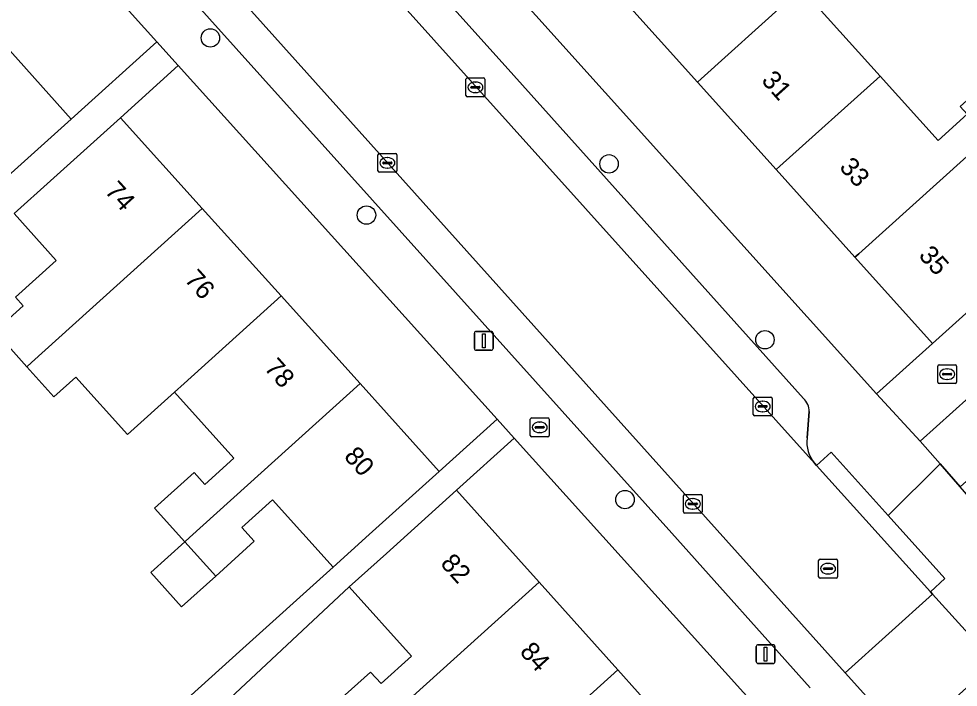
# Model space of a CAD drawing. Extents: x 158352 to 159489, y 383828 to 384603.
# Drawn here: x 159050.24 to 159100.08, y 384188.86 to 384224.3 of the extents above; entities that cross this region are included whole.
import ezdxf

# ---------------------------------------------------------------- set-up
doc = ezdxf.new("R2010")
doc.units = 0
for name, color, linetype in [('IMGEO_Boom', 7, 'Continuous'), ('IMGEO_Brandkraan', 7, 'Continuous'), ('IMGEO_Erf', 7, 'Continuous'), ('IMGEO_Kolk', 7, 'Continuous'), ('IMGEO_Lichtmast', 7, 'Continuous'), ('IMGEO_Pand', 7, 'Continuous'), ('IMGEO_Pand_nummerreeks', 7, 'Continuous'), ('IMGEO_Parkeervlak_open', 7, 'Continuous'), ('IMGEO_Rijbaan_lokaal_open', 7, 'Continuous'), ('IMGEO_Rioolput', 7, 'Continuous'), ('IMGEO_Voetpad_open', 7, 'Continuous')]:
    doc.layers.add(name, color=color, linetype=linetype)

msp = doc.modelspace()

# ---------------------------------------------------------------- linework, layer by layer
at = {"layer": 'IMGEO_Boom'}
for centre in [(159060.407, 384223.283), (159081.56, 384216.606), (159068.69, 384213.889), (159089.829, 384207.279), (159082.404, 384198.803)]:
    msp.add_circle(centre, 0.489, dxfattribs=at)
at = {"layer": 'IMGEO_Brandkraan'}
for p, q in [((159099.072, 384205.955), (159099.924, 384205.955)), ((159098.997, 384205.029), (159098.997, 384205.881)), ((159099.256, 384205.449), (159099.256, 384205.461)), ((159099.299, 384205.498), (159099.697, 384205.498)), ((159099.485, 384205.735), (159099.51, 384205.735)), ((159099.74, 384205.461), (159099.74, 384205.449)), ((159099.998, 384205.881), (159099.998, 384205.029)), ((159099.924, 384204.955), (159099.072, 384204.955)), ((159099.694, 384205.412), (159099.296, 384205.412)), ((159099.508, 384205.175), (159099.483, 384205.175)), ((159077.381, 384202.208), (159077.381, 384203.06)), ((159077.456, 384203.134), (159078.308, 384203.134)), ((159078.382, 384203.06), (159078.382, 384202.208)), ((159077.64, 384202.628), (159077.64, 384202.64)), ((159078.078, 384202.591), (159077.68, 384202.591)), ((159077.683, 384202.677), (159078.081, 384202.677)), ((159077.869, 384202.914), (159077.894, 384202.914)), ((159078.124, 384202.64), (159078.124, 384202.628)), ((159078.308, 384202.134), (159077.456, 384202.134)), ((159077.892, 384202.354), (159077.867, 384202.354))]:
    msp.add_line(p, q, dxfattribs=at)
for points in [[(159099.072, 384205.955), (159099.924, 384205.955)], [(159098.997, 384205.029), (159098.997, 384205.881)], [(159099.998, 384205.881), (159099.998, 384205.029)], [(159099.924, 384204.955), (159099.072, 384204.955)], [(159077.381, 384202.208), (159077.381, 384203.06)], [(159077.456, 384203.134), (159078.308, 384203.134)], [(159078.382, 384203.06), (159078.382, 384202.208)], [(159078.308, 384202.134), (159077.456, 384202.134)]]:
    msp.add_lwpolyline(points, dxfattribs=at)
for centre, radius, start, end in [((159099.074, 384205.879), 0.0765, 91.552, 178.448), ((159099.074, 384205.879), 0.0765, 91.552, 178.448), ((159099.922, 384205.879), 0.0765, 1.552, 88.448), ((159099.922, 384205.879), 0.0765, 1.552, 88.448), ((159099.296, 384205.458), 0.0403, 85.8775, 175.7526), ((159099.701, 384205.46), 0.0386, 1.7309, 96.639), ((159099.074, 384205.031), 0.0765, 181.552, 268.448), ((159099.074, 384205.031), 0.0765, 181.552, 268.448), ((159099.293, 384205.448), 0.0366, 178.938, 274.7102), ((159099.697, 384205.455), 0.043, 264.8664, 352.4533), ((159099.922, 384205.031), 0.0765, 271.552, 358.448), ((159099.922, 384205.031), 0.0765, 271.552, 358.448), ((159077.458, 384203.058), 0.0765, 91.552, 178.448), ((159077.458, 384203.058), 0.0765, 91.552, 178.448), ((159078.306, 384203.058), 0.0765, 1.552, 88.448), ((159078.306, 384203.058), 0.0765, 1.552, 88.448), ((159077.68, 384202.637), 0.0403, 85.8775, 175.7526), ((159077.677, 384202.627), 0.0366, 178.938, 274.7102), ((159078.081, 384202.634), 0.043, 264.8664, 352.4533), ((159078.085, 384202.639), 0.0386, 1.7309, 96.639), ((159077.458, 384202.21), 0.0765, 181.552, 268.448), ((159077.458, 384202.21), 0.0765, 181.552, 268.448), ((159078.306, 384202.21), 0.0765, 271.552, 358.448), ((159078.306, 384202.21), 0.0765, 271.552, 358.448)]:
    msp.add_arc(centre, radius, start, end, dxfattribs=at)
for centre, major_axis, ratio, start_param, end_param in [((159099.484, 384205.455), (-0.387, 0.002), 0.722429, 4.712389, 7.853982), ((159099.509, 384205.455), (-0.39, 0.002), 0.717154, 1.570796, 4.712389), ((159077.868, 384202.634), (-0.387, 0.002), 0.722429, 4.712389, 7.853982), ((159077.893, 384202.634), (-0.39, 0.002), 0.717154, 1.570796, 4.712389)]:
    msp.add_ellipse(centre, major_axis=major_axis, ratio=ratio, start_param=start_param, end_param=end_param, dxfattribs=at)
at = {"layer": 'IMGEO_Erf'}
for points in [[(159040.731, 384241.717), (159036.214, 384237.65), (159040.682, 384232.688), (159044.845, 384228.066), (159049.007, 384223.443), (159053.025, 384218.981), (159057.558, 384223.073)], [(159086.254, 384220.946), (159082.078, 384225.59), (159077.901, 384230.235), (159073.466, 384235.167), (159070.485, 384232.486), (159095.741, 384204.407), (159098.725, 384207.078), (159094.607, 384211.657), (159090.43, 384216.302)], [(159058.694, 384221.815), (159055.636, 384219.055), (159059.973, 384214.246), (159064.162, 384209.602), (159068.35, 384204.958), (159072.551, 384200.3), (159075.615, 384203.066)]]:
    msp.add_lwpolyline(points, close=True, dxfattribs=at)
for points in [[(159092.662, 384224.901), (159095.938, 384221.264), (159099.02, 384217.843), (159100.566, 384219.236)], [(159053.908, 384183.482), (159061.954, 384190.741), (159066.928, 384195.228), (159063.706, 384198.8), (159062.074, 384197.328), (159062.736, 384196.595), (159060.692, 384194.751), (159058.884, 384193.12), (159057.243, 384194.94), (159059.051, 384196.57), (159057.448, 384198.347), (159059.54, 384200.234), (159060.106, 384199.607), (159061.66, 384201.008), (159058.508, 384204.502), (159056.014, 384202.252), (159053.27, 384205.294), (159052.11, 384204.248), (159050.665, 384205.85), (159048.97, 384207.73), (159050.474, 384209.086), (159050.065, 384209.539), (159052.228, 384211.49), (159049.994, 384213.967)], [(159113.036, 384161.604), (159076.521, 384202.062), (159073.459, 384199.298), (159077.843, 384194.42), (159082.024, 384189.769), (159086.206, 384185.117)], [(159066.889, 384187.844), (159068.905, 384189.662), (159069.46, 384189.046), (159071.081, 384190.508), (159067.776, 384194.172), (159054.864, 384182.115)]]:
    msp.add_lwpolyline(points, dxfattribs=at)
at = {"layer": 'IMGEO_Kolk'}
for p, q in [((159073.969, 384220.236), (159073.969, 384221.088)), ((159074.044, 384221.162), (159074.896, 384221.162)), ((159074.457, 384220.942), (159074.482, 384220.942)), ((159074.97, 384221.088), (159074.97, 384220.236)), ((159074.228, 384220.656), (159074.228, 384220.668)), ((159074.666, 384220.619), (159074.268, 384220.619)), ((159074.271, 384220.705), (159074.669, 384220.705)), ((159074.712, 384220.668), (159074.712, 384220.656)), ((159074.896, 384220.162), (159074.044, 384220.162)), ((159074.48, 384220.382), (159074.455, 384220.382)), ((159069.299, 384216.231), (159069.299, 384217.083)), ((159069.374, 384217.157), (159070.226, 384217.157)), ((159069.787, 384216.937), (159069.812, 384216.937)), ((159070.3, 384217.083), (159070.3, 384216.231)), ((159069.558, 384216.651), (159069.558, 384216.663)), ((159069.996, 384216.614), (159069.598, 384216.614)), ((159069.601, 384216.7), (159069.999, 384216.7)), ((159070.042, 384216.663), (159070.042, 384216.651)), ((159070.226, 384216.157), (159069.374, 384216.157)), ((159069.81, 384216.377), (159069.785, 384216.377)), ((159089.211, 384203.316), (159089.211, 384204.168)), ((159089.286, 384204.242), (159090.138, 384204.242)), ((159089.699, 384204.022), (159089.724, 384204.022)), ((159090.212, 384204.168), (159090.212, 384203.316)), ((159089.47, 384203.736), (159089.47, 384203.748)), ((159089.908, 384203.699), (159089.51, 384203.699)), ((159089.513, 384203.785), (159089.911, 384203.785)), ((159089.722, 384203.462), (159089.697, 384203.462)), ((159089.954, 384203.748), (159089.954, 384203.736)), ((159090.138, 384203.242), (159089.286, 384203.242)), ((159085.502, 384198.15), (159085.502, 384199.002)), ((159085.577, 384199.076), (159086.429, 384199.076)), ((159086.503, 384199.002), (159086.503, 384198.15)), ((159085.761, 384198.57), (159085.761, 384198.582)), ((159086.199, 384198.533), (159085.801, 384198.533)), ((159085.804, 384198.619), (159086.202, 384198.619)), ((159085.99, 384198.856), (159086.015, 384198.856)), ((159086.245, 384198.582), (159086.245, 384198.57)), ((159086.429, 384198.076), (159085.577, 384198.076)), ((159086.013, 384198.296), (159085.988, 384198.296))]:
    msp.add_line(p, q, dxfattribs=at)
for points in [[(159073.969, 384220.236), (159073.969, 384221.088)], [(159074.044, 384221.162), (159074.896, 384221.162)], [(159074.97, 384221.088), (159074.97, 384220.236)], [(159074.896, 384220.162), (159074.044, 384220.162)], [(159069.299, 384216.231), (159069.299, 384217.083)], [(159069.374, 384217.157), (159070.226, 384217.157)], [(159070.3, 384217.083), (159070.3, 384216.231)], [(159070.226, 384216.157), (159069.374, 384216.157)], [(159089.211, 384203.316), (159089.211, 384204.168)], [(159089.286, 384204.242), (159090.138, 384204.242)], [(159090.212, 384204.168), (159090.212, 384203.316)], [(159090.138, 384203.242), (159089.286, 384203.242)], [(159085.502, 384198.15), (159085.502, 384199.002)], [(159085.577, 384199.076), (159086.429, 384199.076)], [(159086.503, 384199.002), (159086.503, 384198.15)], [(159086.429, 384198.076), (159085.577, 384198.076)]]:
    msp.add_lwpolyline(points, dxfattribs=at)
for centre, radius, start, end in [((159074.046, 384221.086), 0.0765, 91.552, 178.448), ((159074.046, 384221.086), 0.0765, 91.552, 178.448), ((159074.894, 384221.086), 0.0765, 1.552, 88.448), ((159074.894, 384221.086), 0.0765, 1.552, 88.448), ((159074.268, 384220.665), 0.0403, 85.8775, 175.7526), ((159074.265, 384220.655), 0.0366, 178.938, 274.7102), ((159074.669, 384220.662), 0.043, 264.8664, 352.4533), ((159074.673, 384220.667), 0.0386, 1.7309, 96.639), ((159074.046, 384220.238), 0.0765, 181.552, 268.448), ((159074.046, 384220.238), 0.0765, 181.552, 268.448), ((159074.894, 384220.238), 0.0765, 271.552, 358.448), ((159074.894, 384220.238), 0.0765, 271.552, 358.448), ((159069.376, 384217.081), 0.0765, 91.552, 178.448), ((159069.376, 384217.081), 0.0765, 91.552, 178.448), ((159070.224, 384217.081), 0.0765, 1.552, 88.448), ((159070.224, 384217.081), 0.0765, 1.552, 88.448), ((159069.598, 384216.66), 0.0403, 85.8775, 175.7526), ((159069.595, 384216.65), 0.0366, 178.938, 274.7102), ((159069.999, 384216.657), 0.043, 264.8664, 352.4533), ((159070.003, 384216.662), 0.0386, 1.7309, 96.639), ((159069.376, 384216.233), 0.0765, 181.552, 268.448), ((159069.376, 384216.233), 0.0765, 181.552, 268.448), ((159070.224, 384216.233), 0.0765, 271.552, 358.448), ((159070.224, 384216.233), 0.0765, 271.552, 358.448), ((159089.288, 384204.166), 0.0765, 91.552, 178.448), ((159089.288, 384204.166), 0.0765, 91.552, 178.448), ((159090.136, 384204.166), 0.0765, 1.552, 88.448), ((159090.136, 384204.166), 0.0765, 1.552, 88.448), ((159089.51, 384203.745), 0.0403, 85.8775, 175.7526), ((159089.507, 384203.735), 0.0366, 178.938, 274.7102), ((159089.911, 384203.742), 0.043, 264.8664, 352.4533), ((159089.915, 384203.747), 0.0386, 1.7309, 96.639), ((159089.288, 384203.318), 0.0765, 181.552, 268.448), ((159089.288, 384203.318), 0.0765, 181.552, 268.448), ((159090.136, 384203.318), 0.0765, 271.552, 358.448), ((159090.136, 384203.318), 0.0765, 271.552, 358.448), ((159085.579, 384199), 0.0765, 91.552, 178.448), ((159085.579, 384199), 0.0765, 91.552, 178.448), ((159086.427, 384199), 0.0765, 1.552, 88.448), ((159086.427, 384199), 0.0765, 1.552, 88.448), ((159085.801, 384198.579), 0.0403, 85.8775, 175.7526), ((159085.798, 384198.569), 0.0366, 178.938, 274.7102), ((159086.202, 384198.576), 0.043, 264.8664, 352.4533), ((159086.206, 384198.581), 0.0386, 1.7309, 96.639), ((159085.579, 384198.152), 0.0765, 181.552, 268.448), ((159085.579, 384198.152), 0.0765, 181.552, 268.448), ((159086.427, 384198.152), 0.0765, 271.552, 358.448), ((159086.427, 384198.152), 0.0765, 271.552, 358.448)]:
    msp.add_arc(centre, radius, start, end, dxfattribs=at)
for centre, major_axis, ratio, start_param, end_param in [((159074.456, 384220.662), (-0.387, 0.002), 0.722429, 4.712389, 7.853982), ((159074.481, 384220.662), (-0.39, 0.002), 0.717154, 1.570796, 4.712389), ((159069.786, 384216.657), (-0.387, 0.002), 0.722429, 4.712389, 7.853982), ((159069.811, 384216.657), (-0.39, 0.002), 0.717154, 1.570796, 4.712389), ((159089.698, 384203.742), (-0.387, 0.002), 0.722429, 4.712389, 7.853982), ((159089.723, 384203.742), (-0.39, 0.002), 0.717154, 1.570796, 4.712389), ((159085.989, 384198.576), (-0.387, 0.002), 0.722429, 4.712389, 7.853982), ((159086.014, 384198.576), (-0.39, 0.002), 0.717154, 1.570796, 4.712389)]:
    msp.add_ellipse(centre, major_axis=major_axis, ratio=ratio, start_param=start_param, end_param=end_param, dxfattribs=at)
at = {"layer": 'IMGEO_Lichtmast'}
for p, q in [((159074.417, 384206.822), (159074.417, 384207.622)), ((159074.417, 384207.622), (159074.417, 384206.822)), ((159074.517, 384207.722), (159075.307, 384207.722)), ((159075.307, 384207.722), (159074.517, 384207.722)), ((159075.407, 384207.622), (159075.407, 384206.822)), ((159075.407, 384206.822), (159075.407, 384207.622)), ((159075.307, 384206.722), (159074.517, 384206.722)), ((159074.517, 384206.722), (159075.307, 384206.722)), ((159089.368, 384190.211), (159089.368, 384191.011)), ((159089.368, 384191.011), (159089.368, 384190.211)), ((159089.468, 384191.111), (159090.258, 384191.111)), ((159090.258, 384191.111), (159089.468, 384191.111)), ((159090.358, 384191.011), (159090.358, 384190.211)), ((159090.358, 384190.211), (159090.358, 384191.011)), ((159090.258, 384190.111), (159089.468, 384190.111)), ((159089.468, 384190.111), (159090.258, 384190.111))]:
    msp.add_line(p, q, dxfattribs=at)
for points in [[(159074.837, 384207.597), (159074.987, 384207.597), (159074.987, 384206.847), (159074.837, 384206.847), (159074.837, 384207.597)], [(159089.788, 384190.986), (159089.938, 384190.986), (159089.938, 384190.236), (159089.788, 384190.236), (159089.788, 384190.986)]]:
    msp.add_lwpolyline(points, dxfattribs=at)
for centre, start, end in [((159074.517, 384207.622), 90, 180), ((159074.517, 384207.622), 90, 180), ((159075.307, 384207.622), 0, 90), ((159075.307, 384207.622), 360, 90), ((159074.517, 384206.822), 180, 270), ((159074.517, 384206.822), 180, 270), ((159075.307, 384206.822), 270, 0), ((159075.307, 384206.822), 270, 0), ((159089.468, 384191.011), 90, 180), ((159089.468, 384191.011), 90, 180), ((159090.258, 384191.011), 0, 90), ((159090.258, 384191.011), 360, 90), ((159089.468, 384190.211), 180, 270), ((159089.468, 384190.211), 180, 270), ((159090.258, 384190.211), 270, 0), ((159090.258, 384190.211), 270, 0)]:
    msp.add_arc(centre, 0.1, start, end, dxfattribs=at)
at = {"layer": 'IMGEO_Pand'}
for points in [[(159087.575, 384230.543), (159082.267, 384225.76), (159082.078, 384225.59), (159086.254, 384220.946), (159086.447, 384221.12), (159095.404, 384229.19), (159093.674, 384231.111), (159092.369, 384229.935), (159091.724, 384229.354), (159092.4, 384228.604), (159090.675, 384227.049)], [(159095.938, 384221.264), (159092.662, 384224.901), (159094.283, 384226.361), (159094.862, 384225.718), (159096.888, 384227.543), (159095.404, 384229.19), (159086.447, 384221.12), (159086.254, 384220.946), (159090.43, 384216.302), (159090.628, 384216.48)], [(159049.007, 384223.443), (159039.795, 384215.148), (159041.277, 384213.501), (159042.853, 384214.898), (159043.09, 384215.108), (159043.191, 384215.198), (159042.483, 384216.034), (159042.626, 384216.163), (159042.713, 384216.241), (159044.282, 384217.657), (159047.545, 384214.039), (159049.312, 384215.633), (159053.025, 384218.981)], [(159103.636, 384219.793), (159102.167, 384221.426), (159100.192, 384219.651), (159100.566, 384219.236), (159099.02, 384217.843), (159095.938, 384221.264), (159090.628, 384216.48), (159090.43, 384216.302), (159094.607, 384211.657), (159094.809, 384211.839), (159103.406, 384219.585)], [(159100.534, 384215.712), (159102.388, 384217.38), (159103.124, 384216.563), (159105.013, 384218.262), (159103.636, 384219.793), (159103.406, 384219.585), (159094.809, 384211.839), (159094.607, 384211.657), (159098.725, 384207.078), (159104.017, 384211.845)], [(159059.973, 384214.246), (159055.636, 384219.055), (159051.923, 384215.707), (159049.994, 384213.967), (159052.228, 384211.49), (159050.065, 384209.539), (159050.474, 384209.086), (159048.97, 384207.73), (159050.665, 384205.85), (159050.922, 384206.082)], [(159064.162, 384209.602), (159059.973, 384214.246), (159050.922, 384206.082), (159050.665, 384205.85), (159052.11, 384204.248), (159053.27, 384205.294), (159056.014, 384202.252), (159058.508, 384204.502), (159059.008, 384204.953)], [(159059.051, 384196.57), (159059.298, 384196.793), (159068.35, 384204.958), (159064.162, 384209.602), (159059.008, 384204.953), (159058.508, 384204.502), (159061.66, 384201.008), (159060.106, 384199.607), (159059.54, 384200.234), (159057.448, 384198.347)], [(159059.051, 384196.57), (159060.692, 384194.751), (159062.736, 384196.595), (159062.074, 384197.328), (159063.706, 384198.8), (159066.928, 384195.228), (159068.839, 384196.952), (159072.551, 384200.3), (159068.35, 384204.958), (159059.298, 384196.793)], [(159068.532, 384186.022), (159068.798, 384186.262), (159077.843, 384194.42), (159073.459, 384199.298), (159069.747, 384195.95), (159067.776, 384194.172), (159071.081, 384190.508), (159069.46, 384189.046), (159068.905, 384189.662), (159066.889, 384187.844)], [(159059.051, 384196.57), (159057.243, 384194.94), (159058.884, 384193.12), (159060.692, 384194.751)], [(159068.532, 384186.022), (159070.134, 384184.246), (159072.155, 384186.068), (159071.492, 384186.803), (159073.116, 384188.268), (159076.366, 384184.664), (159076.883, 384185.131), (159082.024, 384189.769), (159077.843, 384194.42), (159068.798, 384186.262)], [(159086.206, 384185.117), (159082.024, 384189.769), (159076.883, 384185.131), (159076.366, 384184.664), (159079.422, 384181.275), (159079.65, 384181.022), (159078.077, 384179.602), (159077.351, 384180.407), (159077.287, 384180.35), (159075.241, 384178.505), (159076.871, 384176.698), (159077.176, 384176.973)]]:
    msp.add_lwpolyline(points, close=True, dxfattribs=at)
at = {"layer": 'IMGEO_Parkeervlak_open'}
for points in [[(159048.334, 384249.783), (159050.008, 384247.923), (159092.46, 384200.729)], [(159091.872, 384204.165), (159076.511, 384221.294), (159051.74, 384248.819)], [(159095.7, 384187.827), (159094.094, 384189.61), (159045.427, 384243.808), (159043.906, 384245.502)], [(159044.469, 384241.962), (159084.889, 384197.015), (159092.228, 384188.816)], [(159092.067, 384202.074), (159092.168, 384203.47)]]:
    msp.add_lwpolyline(points, dxfattribs=at)
for centre, radius, start, end in [((159091.327, 384203.522), 0.843, 356.4496, 49.6886), ((159093.801, 384201.851), 1.749, 172.6671, 219.9089)]:
    msp.add_arc(centre, radius, start, end, dxfattribs=at)
at = {"layer": 'IMGEO_Rijbaan_lokaal_open'}
for points in [[(159045.427, 384243.808), (159094.094, 384189.61), (159098.723, 384193.79), (159098.61, 384193.916), (159092.566, 384200.613), (159092.46, 384200.729), (159050.008, 384247.923)], [(159118.024, 384219.8), (159101.537, 384205.017), (159098.065, 384201.903), (159099.129, 384200.695), (159100.193, 384199.486), (159103.74, 384202.663), (159120.117, 384217.33), (159120.292, 384217.487), (159119.135, 384218.771), (159118.126, 384219.891)], [(159095.7, 384187.827), (159095.762, 384187.759), (159095.823, 384187.691), (159097.375, 384185.97), (159102.012, 384190.158), (159100.784, 384191.507), (159098.723, 384193.79), (159094.094, 384189.61)]]:
    msp.add_lwpolyline(points, close=True, dxfattribs=at)
at = {"layer": 'IMGEO_Rioolput'}
for p, q in [((159092.679, 384194.715), (159092.679, 384195.567)), ((159092.754, 384195.641), (159093.606, 384195.641)), ((159093.68, 384195.567), (159093.68, 384194.715)), ((159092.938, 384195.135), (159092.938, 384195.147)), ((159093.376, 384195.098), (159092.978, 384195.098)), ((159092.981, 384195.184), (159093.379, 384195.184)), ((159093.167, 384195.421), (159093.192, 384195.421)), ((159093.422, 384195.147), (159093.422, 384195.135)), ((159093.606, 384194.641), (159092.754, 384194.641)), ((159093.19, 384194.861), (159093.165, 384194.861))]:
    msp.add_line(p, q, dxfattribs=at)
for points in [[(159092.679, 384194.715), (159092.679, 384195.567)], [(159092.754, 384195.641), (159093.606, 384195.641)], [(159093.68, 384195.567), (159093.68, 384194.715)], [(159093.606, 384194.641), (159092.754, 384194.641)]]:
    msp.add_lwpolyline(points, dxfattribs=at)
for centre, radius, start, end in [((159092.756, 384195.565), 0.0765, 91.552, 178.448), ((159092.756, 384195.565), 0.0765, 91.552, 178.448), ((159093.604, 384195.565), 0.0765, 1.552, 88.448), ((159093.604, 384195.565), 0.0765, 1.552, 88.448), ((159092.978, 384195.144), 0.0403, 85.8775, 175.7526), ((159092.975, 384195.134), 0.0366, 178.938, 274.7102), ((159093.379, 384195.141), 0.043, 264.8664, 352.4533), ((159093.383, 384195.146), 0.0386, 1.7309, 96.639), ((159092.756, 384194.717), 0.0765, 181.552, 268.448), ((159092.756, 384194.717), 0.0765, 181.552, 268.448), ((159093.604, 384194.717), 0.0765, 271.552, 358.448), ((159093.604, 384194.717), 0.0765, 271.552, 358.448)]:
    msp.add_arc(centre, radius, start, end, dxfattribs=at)
for centre, major_axis, ratio, start_param, end_param in [((159093.166, 384195.141), (-0.387, 0.002), 0.722429, 4.712389, 7.853982), ((159093.191, 384195.141), (-0.39, 0.002), 0.717154, 1.570796, 4.712389)]:
    msp.add_ellipse(centre, major_axis=major_axis, ratio=ratio, start_param=start_param, end_param=end_param, dxfattribs=at)
at = {"layer": 'IMGEO_Voetpad_open'}
for points in [[(158983.624, 384305.06), (159000, 384286.89), (159003.905, 384282.542), (159004.891, 384281.445), (159004.922, 384281.411), (159021.88, 384262.61), (159022.835, 384261.552), (159033.255, 384250), (159039.799, 384242.749), (159040.731, 384241.717), (159057.558, 384223.073), (159058.694, 384221.815), (159075.615, 384203.066), (159076.521, 384202.062), (159113.036, 384161.604), (159114.903, 384159.584), (159116.049, 384158.327), (159118.955, 384160.473), (159115.621, 384164.16), (159116.392, 384164.857), (159116.308, 384164.973)], [(159092.46, 384200.729), (159092.566, 384200.613), (159093.338, 384201.31), (159096.36, 384197.962), (159099.129, 384200.695), (159098.065, 384201.903), (159095.741, 384204.407), (159070.485, 384232.486), (159069.444, 384233.643), (159052.591, 384252.381), (159051.598, 384253.485), (159034.671, 384272.304)], [(159051.74, 384248.819), (159076.511, 384221.294), (159091.872, 384204.165)], [(159144.924, 384247.442), (159142.814, 384246.297), (159140.636, 384244.396), (159135.176, 384239.477), (159128.546, 384233.544), (159128.504, 384233.506), (159127.443, 384232.557), (159123.563, 384229.085), (159119.772, 384225.691), (159115.981, 384222.298), (159112.101, 384218.825), (159110.913, 384217.799), (159110.532, 384217.47), (159104.017, 384211.845), (159098.725, 384207.078), (159095.741, 384204.407), (159098.065, 384201.903), (159101.537, 384205.017)], [(159092.228, 384188.816), (159084.889, 384197.015), (159044.469, 384241.962)], [(159049.994, 384213.967), (159051.923, 384215.707), (159055.636, 384219.055), (159058.694, 384221.815), (159057.558, 384223.073), (159053.025, 384218.981), (159049.312, 384215.633)], [(159092.168, 384203.47), (159092.067, 384202.074)], [(159054.864, 384182.115), (159067.776, 384194.172), (159069.747, 384195.95), (159073.459, 384199.298), (159076.521, 384202.062), (159075.615, 384203.066), (159072.551, 384200.3), (159068.839, 384196.952), (159066.928, 384195.228), (159061.954, 384190.741), (159053.908, 384183.482)], [(159105.763, 384193.159), (159102.401, 384196.937), (159100.193, 384199.486), (159099.129, 384200.695), (159096.36, 384197.962), (159099.382, 384194.613), (159098.61, 384193.916), (159098.723, 384193.79), (159100.784, 384191.507), (159102.012, 384190.158), (159103.647, 384188.361)]]:
    msp.add_lwpolyline(points, dxfattribs=at)
msp.add_lwpolyline([(159099.382, 384194.613), (159096.36, 384197.962), (159093.338, 384201.31), (159092.566, 384200.613), (159098.61, 384193.916)], close=True, dxfattribs=at)
for centre, radius, start, end in [((159091.327, 384203.522), 0.843, 356.4496, 49.6886), ((159093.801, 384201.851), 1.749, 172.6671, 219.9089)]:
    msp.add_arc(centre, radius, start, end, dxfattribs=at)

# ---------------------------------------------------------------- texts
at = {"layer": 'IMGEO_Pand_nummerreeks'}
for s, rotation, p in [('31', 311.9634, (159089.597, 384220.997)), ('33', 311.9632, (159093.732, 384216.399)), ('74', 312.0471, (159054.761, 384215.127)), ('35', 311.9632, (159097.941, 384211.718)), ('76', 312.0492, (159058.99, 384210.439)), ('78', 312.0471, (159063.22, 384205.748)), ('80', 312.0471, (159067.449, 384201.059)), ('82', 311.952, (159072.568, 384195.382)), ('84', 311.952, (159076.776, 384190.7))]:
    msp.add_text(s, height=1, rotation=rotation, dxfattribs=at).set_placement(p)

doc.saveas('drawing.dxf')
